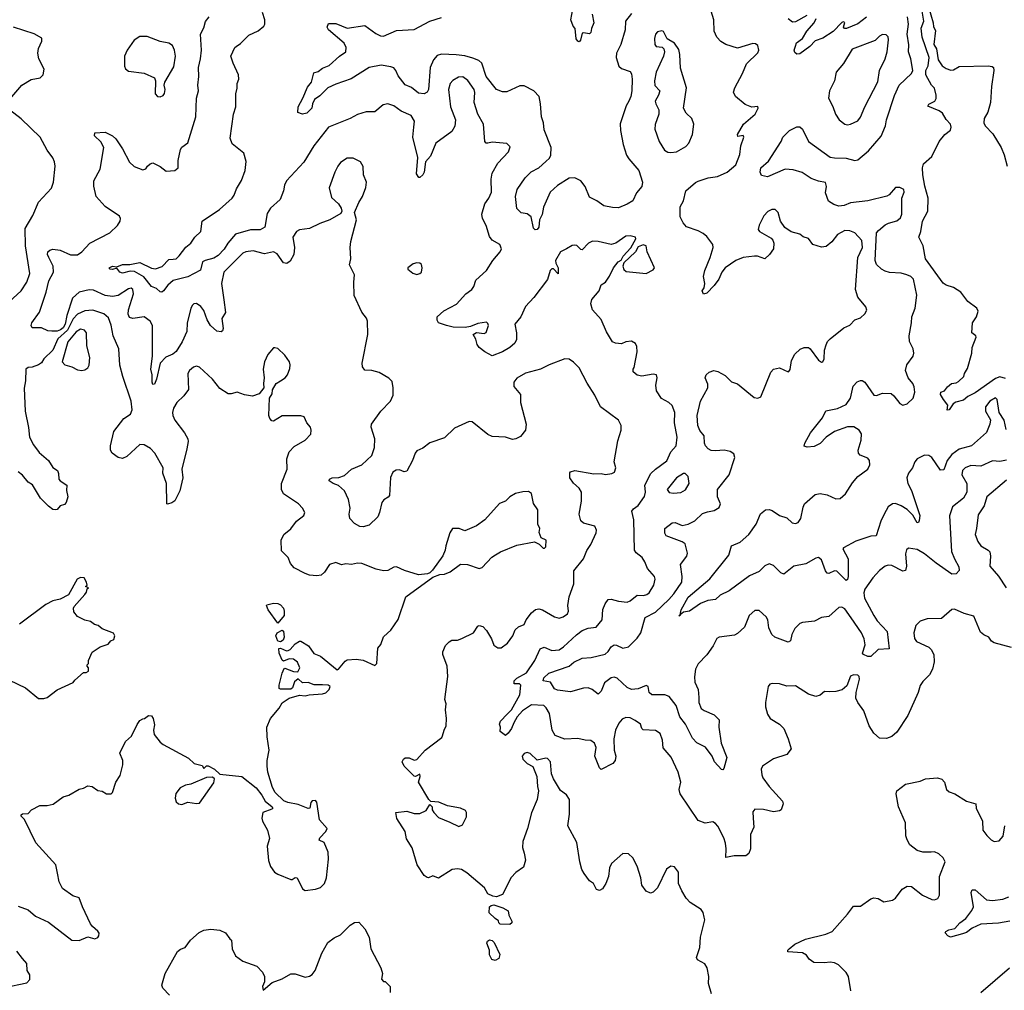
# Model space of a CAD drawing. Extents: x 2133489 to 2292442, y 756223 to 916462.
# Tile 367 of 463: x 2246086 to 2252876, y 840539 to 847236. Entities that reach past the tile are written whole.
import ezdxf

# ---------------------------------------------------------------- set-up
doc = ezdxf.new("R2010")
doc.units = 0

msp = doc.modelspace()

# ---------------------------------------------------------------- linework, layer by layer
at = {"layer": '0CON20XD'}
for points in [[(2250032.5, 847275), (2250045.5, 847215), (2250028.1, 847175), (2250023.3, 847146.7), (2250015, 847137.5), (2249975, 847146.2), (2249965, 847142.5), (2249953.3, 847095), (2249945, 847083.8), (2249935, 847086.7), (2249924.1, 847104.1), (2249916.7, 847175), (2249901.7, 847191.7), (2249886.2, 847235), (2249908.1, 847345)], [(2251672, 842598), (2251635, 842600), (2251605, 842576.2), (2251575, 842566), (2251525, 842582.9), (2251435, 842638.9), (2251375, 842638.6), (2251325, 842653.1), (2251275, 842656), (2251258.8, 842651.2), (2251246.7, 842635), (2251230, 842525), (2251230, 842495), (2251242, 842445), (2251261.2, 842415), (2251325, 842374.3), (2251354.3, 842345), (2251384.4, 842275), (2251405.8, 842205), (2251375, 842167.1), (2251283.1, 842136.9), (2251208, 842085), (2251199.2, 842065), (2251202.9, 842025), (2251210.8, 842005), (2251255, 841946), (2251347.1, 841845), (2251350.8, 841825), (2251335.9, 841784.1), (2251325, 841776.7), (2251285, 841770), (2251215, 841786.5), (2251155, 841789.2), (2251140.6, 841769.4), (2251143.1, 841726.9), (2251149.5, 841665), (2251124.5, 841615), (2251125.7, 841515), (2251115, 841482.5), (2251093.8, 841466.2), (2251013.2, 841466.8), (2250954.3, 841454.3), (2250958.5, 841515), (2250953.8, 841555), (2250941.9, 841591.9), (2250901.4, 841671.4), (2250885, 841690.8), (2250865, 841701.4), (2250813, 841693), (2250765, 841710), (2250640.8, 841895), (2250634.5, 841925), (2250645.5, 841975.5), (2250626.5, 842045), (2250578.1, 842148.1), (2250522.6, 842212.6), (2250519.3, 842265), (2250501.7, 842311.7), (2250471, 842331), (2250385.7, 842335.7), (2250375.8, 842345.8), (2250366.4, 842376.4), (2250331.3, 842401.3), (2250295, 842418.4), (2250265, 842420.7), (2250241.2, 842408.8), (2250216.8, 842383.2), (2250195.3, 842335), (2250182.5, 842275), (2250186.4, 842196.4), (2250196.2, 842155), (2250191.2, 842125), (2250175.7, 842104.3), (2250095, 842063.3), (2250083.8, 842075), (2250053.1, 842155), (2250061.4, 842215), (2250050.8, 842245), (2250025, 842262.5), (2249985, 842264), (2249935, 842275.7), (2249845, 842272.7), (2249777.8, 842297.8), (2249758.2, 842335), (2249738.5, 842448.5), (2249717.1, 842487.1), (2249700, 842505), (2249615, 842508.5), (2249553.1, 842466.9), (2249516.7, 842425), (2249492.5, 842385), (2249477.5, 842345), (2249455, 842313.8), (2249435, 842297.5), (2249400, 842325), (2249402, 842355), (2249394, 842375), (2249400.8, 842395), (2249448.5, 842445), (2249476.2, 842473.8), (2249535, 842577.5), (2249542.5, 842645), (2249533, 842653), (2249495, 842653.3), (2249496.7, 842675), (2249515, 842693.8), (2249580.3, 842729.7), (2249638.1, 842815), (2249675.8, 842895), (2249703.4, 842906.6), (2249755, 842882.7), (2249805, 842888.9), (2249835, 842908), (2249925, 842992.5), (2249965, 843020.8), (2250005, 843037.1), (2250061.9, 843045), (2250102.1, 843095), (2250107.1, 843167.1), (2250122.2, 843205), (2250144, 843235), (2250165, 843238.1), (2250215.8, 843224.2), (2250275, 843217.5), (2250295, 843225.7), (2250345, 843264.5), (2250386.6, 843263.4), (2250410.3, 843269.7), (2250427.5, 843282.5), (2250459.2, 843335), (2250468.6, 843375), (2250464.3, 843394.3), (2250415, 843448.8), (2250397.1, 843495), (2250377.5, 843525), (2250337.3, 843557.3), (2250326, 843575), (2250320, 843785), (2250307.5, 843845), (2250318.3, 843861.7), (2250350, 843885), (2250393.6, 843946.4), (2250402.5, 843975), (2250396.2, 844025), (2250439.2, 844105), (2250470, 844135), (2250548.3, 844191.7), (2250575.6, 844255), (2250613.3, 844296.7), (2250620.4, 844355), (2250601.2, 844455), (2250604.6, 844525), (2250584.6, 844574.6), (2250562, 844595), (2250512.4, 844622.4), (2250478.1, 844675), (2250473.5, 844715), (2250482.5, 844765), (2250476.2, 844785), (2250455, 844790.8), (2250375, 844777.5), (2250345, 844782.5), (2250316.1, 844806.1), (2250316.2, 844825), (2250324.2, 844835.8), (2250343.3, 844945), (2250340.9, 844980.9), (2250331.7, 845001.7), (2250305, 845018), (2250265, 845014), (2250235, 845000), (2250195, 845004.2), (2250175, 845013.8), (2250133.2, 845083.2), (2250096.6, 845166.6), (2250035.7, 845235), (2250023.5, 845275), (2250032.2, 845305), (2250081.9, 845365), (2250095, 845406.2), (2250126, 845425), (2250154, 845466), (2250181.4, 845525), (2250213.1, 845565), (2250232.8, 845577.2), (2250248.5, 845605), (2250299.2, 845660.8), (2250333.8, 845725), (2250332.5, 845735), (2250295, 845744.2), (2250265, 845742), (2250196.2, 845695), (2250165, 845684.5), (2250075, 845706.7), (2250035, 845706.9), (2250008, 845695), (2249965, 845648.8), (2249955, 845650), (2249927.5, 845677.5), (2249915, 845681.2), (2249895, 845677.5), (2249855.5, 845654.5), (2249815, 845634), (2249780, 845575), (2249782.5, 845555), (2249800, 845525), (2249798.3, 845481.7), (2249765.9, 845515.9), (2249755, 845516), (2249745, 845506.2), (2249726.7, 845443.3), (2249631.3, 845318.7), (2249575, 845256.2), (2249541.9, 845185), (2249500.5, 845135), (2249512.5, 845075), (2249511.4, 845028.6), (2249501.1, 845005), (2249466, 844974), (2249415, 844944.6), (2249345, 844915.6), (2249293.2, 844943.2), (2249255, 844975.3), (2249241.2, 844995), (2249231.2, 845031.2), (2249213.3, 845065), (2249235, 845076.7), (2249289.2, 845070.8), (2249302.9, 845077.1), (2249318.6, 845125), (2249315, 845140), (2249305, 845148.1), (2249245, 845140.6), (2249195, 845118.8), (2249158.8, 845111.2), (2249075, 845113.5), (2249028.8, 845125), (2248973.3, 845145), (2248963.9, 845163.9), (2248963.8, 845186.2), (2249011.7, 845228.3), (2249097.6, 845272.4), (2249163.3, 845345), (2249203.1, 845375), (2249216.9, 845395), (2249230.9, 845439.1), (2249304.4, 845505), (2249348.1, 845575), (2249400, 845635), (2249407.5, 845655), (2249397.5, 845685), (2249345, 845714), (2249325, 845740), (2249302.1, 845815), (2249277.9, 845865), (2249272.7, 845895), (2249293.5, 845965), (2249321.9, 846005), (2249340, 846045), (2249336.5, 846135), (2249343.5, 846176.5), (2249383.9, 846246.1), (2249455.8, 846325), (2249468.3, 846358.3), (2249445, 846381.2), (2249345, 846390), (2249314.1, 846384.1), (2249302.5, 846385), (2249294, 846395), (2249284.3, 846515), (2249244.4, 846585), (2249219.5, 846665), (2249225.4, 846734.6), (2249218.9, 846755), (2249177.2, 846817.2), (2249140.9, 846840.9), (2249110.9, 846839.1), (2249072.6, 846817.4), (2249054.7, 846795.3), (2249042, 846755), (2249055.9, 846635), (2249092.1, 846545), (2249087.6, 846502.4), (2249065, 846464.4), (2248954.5, 846385), (2248918.7, 846295), (2248883.5, 846255), (2248875.7, 846185), (2248865, 846166.7), (2248845, 846147.5), (2248838.3, 846148.3), (2248822.9, 846172.9), (2248830.4, 846285), (2248797.5, 846425), (2248804.5, 846494.5), (2248808.8, 846535), (2248785.3, 846575.3), (2248715.8, 846605.8), (2248665, 846642.2), (2248625, 846654.4), (2248592.2, 846647.8), (2248535, 846601.4), (2248475, 846600), (2248415, 846581.5), (2248365, 846554.5), (2248215, 846495.4), (2248113.9, 846366.1), (2248045, 846252.5), (2247926, 846124), (2247911.5, 846095), (2247904.4, 846055), (2247882.9, 845995), (2247815, 845935.7), (2247791.3, 845898.7), (2247775.4, 845804.6), (2247743.5, 845786.5), (2247676.4, 845786.4), (2247573.1, 845756.9), (2247520, 845695), (2247496.7, 845653.3), (2247455, 845608.5), (2247425, 845589.8), (2247364.5, 845575.5), (2247345.5, 845565), (2247332.6, 845507.4), (2247245, 845461.3), (2247145, 845435.4), (2247106.2, 845405), (2247077.3, 845365), (2247065, 845356.9), (2247055, 845358.6), (2247030.3, 845380.3), (2246995, 845394.2), (2246941.7, 845461.7), (2246878.4, 845498.4), (2246848, 845502), (2246795, 845487.1), (2246776.7, 845495), (2246755, 845522.5), (2246725, 845512), (2246710, 845515), (2246703.3, 845525), (2246725, 845535.8), (2246755, 845530), (2246795, 845546), (2246845, 845547.1), (2246915, 845561.2), (2246995, 845520.8), (2247022.2, 845517.8), (2247067.8, 845532.2), (2247115, 845581.8), (2247145, 845583.5), (2247165, 845587.1), (2247185, 845607.1), (2247232.6, 845667.4), (2247266.7, 845695), (2247293.3, 845735), (2247333.8, 845775), (2247344.5, 845845.5), (2247462.9, 845927.1), (2247552, 846005), (2247565.7, 846025), (2247580.7, 846069.3), (2247615, 846126.2), (2247640, 846195), (2247647, 846257), (2247632, 846315), (2247550.5, 846380.5), (2247537.7, 846417.7), (2247559.2, 846585), (2247575.7, 846634.3), (2247575.9, 846724.1), (2247586.1, 846763.9), (2247586, 846795), (2247597.1, 846825), (2247594.3, 846855), (2247556.9, 846935), (2247542.5, 846985), (2247570, 847045), (2247578.8, 847051.2), (2247608.7, 847071.3), (2247665, 847128.8), (2247731.2, 847158.8), (2247768.8, 847191.2), (2247776, 847205), (2247776.1, 847233.9), (2247760, 847285)], [(2250305, 847279.2), (2250264.3, 847225), (2250261.4, 847165), (2250231.4, 847065), (2250201.4, 847005), (2250198.6, 846975), (2250218, 846915), (2250235, 846900), (2250295, 846877.5), (2250305, 846862.5), (2250310.5, 846825), (2250307.7, 846745), (2250299.5, 846705), (2250285.6, 846675), (2250267.2, 846642.8), (2250227.3, 846517.3), (2250228.3, 846471.7), (2250246.4, 846375), (2250270.8, 846300.8), (2250285.6, 846275), (2250355.7, 846195), (2250380, 846115), (2250375.6, 846084.4), (2250339.5, 846040.5), (2250315, 845986.7), (2250275, 845962.5), (2250215, 845938.9), (2250175, 845939.4), (2250115, 845950.6), (2250065, 845985.7), (2250015, 846010.8), (2249985.3, 846085.2), (2249955, 846124.5), (2249915, 846145.4), (2249875, 846142.7), (2249795, 846092.8), (2249742.9, 846045), (2249698.3, 845941.7), (2249688.5, 845891.5), (2249670.6, 845855), (2249665.5, 845805), (2249655, 845788.8), (2249640, 845785), (2249628.3, 845798.3), (2249613.3, 845875), (2249585.8, 845895.8), (2249544.3, 845904.3), (2249513.4, 845933.4), (2249504.3, 846015), (2249517.5, 846065), (2249572.5, 846145), (2249613.9, 846186.1), (2249665, 846214.4), (2249715, 846256.9), (2249739.2, 846280.8), (2249748.3, 846301.7), (2249751.1, 846355), (2249703.6, 846475), (2249697.5, 846525), (2249684.5, 846565), (2249678.1, 846655), (2249668, 846705), (2249632, 846745), (2249565, 846779.5), (2249535, 846778.9), (2249445, 846739.4), (2249415, 846738), (2249375, 846754.3), (2249302, 846845), (2249272.5, 846935), (2249251.2, 846955), (2249211.1, 846971.1), (2249155, 846987.5), (2249096.2, 846993.8), (2248995, 846998.8), (2248965, 846990), (2248940.2, 846959.8), (2248915.7, 846905), (2248905.7, 846755), (2248895, 846736.2), (2248875, 846724), (2248835, 846729.2), (2248787.6, 846767.6), (2248745, 846786.9), (2248695, 846849.4), (2248680.6, 846885), (2248665, 846902.8), (2248645, 846911.7), (2248578.3, 846921.7), (2248495, 846906.5), (2248371.3, 846828.7), (2248265, 846791.8), (2248210.8, 846765), (2248155, 846710), (2248118, 846685), (2248104, 846655), (2248101.2, 846625), (2248065, 846591.2), (2248035, 846583.8), (2248003.3, 846595), (2248006.2, 846635), (2248037.5, 846695), (2248070.2, 846769.8), (2248097.1, 846805), (2248115, 846868.8), (2248145, 846878.6), (2248175, 846900.4), (2248220.3, 846919.7), (2248290.8, 846985), (2248334.2, 847015), (2248337.5, 847045), (2248322.9, 847075), (2248215, 847166.2), (2248207.1, 847185), (2248215, 847210), (2248265, 847209.1), (2248345, 847178.1), (2248465, 847195.7), (2248540.8, 847140.8), (2248575, 847124.5), (2248595, 847122.7), (2248685, 847161.8), (2248805, 847167.8), (2248915, 847226.7), (2248995, 847251.8)], [(2250165, 842694.7), (2250119.8, 842660.2), (2250095, 842604.2), (2250075, 842581.9), (2250034.6, 842614.6), (2250005, 842625.5), (2249975, 842623.1), (2249885, 842598.1), (2249795, 842608.9), (2249775, 842619.4), (2249745.6, 842665.6), (2249695, 842674.4), (2249700.9, 842695), (2249735, 842726.4), (2249875, 842774.6), (2249906.4, 842803.6), (2249965, 842830.6), (2250025.7, 842835.7), (2250122.2, 842857.8), (2250143.9, 842876.1), (2250165, 842908.6), (2250185, 842922.9), (2250200.9, 842920.9), (2250245, 842898.6), (2250285, 842908.1), (2250345, 842969.4), (2250370.4, 843005), (2250399.5, 843110.5), (2250470.9, 843149.1), (2250561.7, 843235), (2250596.5, 843273.5), (2250652, 843355), (2250655.3, 843395), (2250643.7, 843476.3), (2250685.4, 843534.6), (2250691.9, 843555), (2250675, 843618.6), (2250655, 843633.5), (2250543.3, 843675), (2250533.9, 843693.9), (2250534.1, 843725.9), (2250585, 843764.2), (2250605, 843765.7), (2250655, 843746.7), (2250695, 843754.6), (2250742, 843778), (2250795, 843828.5), (2250828.5, 843841.5), (2250875, 843848.8), (2250910.6, 843869.4), (2250919.4, 843895), (2250899.1, 843945), (2250898.1, 843995), (2250979.5, 844095), (2251017.1, 844215), (2251011.7, 844241.7), (2250985, 844257.1), (2250945, 844266.9), (2250885, 844260.5), (2250854.5, 844264.5), (2250833.8, 844275), (2250816, 844295), (2250808, 844315), (2250806, 844365), (2250775, 844402), (2250761.2, 844435), (2250757.9, 844505), (2250780.5, 844605), (2250831.1, 844695), (2250831.1, 844721.1), (2250814, 844766), (2250820, 844785), (2250841.2, 844805), (2250873.4, 844816.6), (2250899.3, 844809.3), (2250950.3, 844780.3), (2250995, 844738), (2251035, 844724.2), (2251150.3, 844630.3), (2251175, 844624.2), (2251195.8, 844635), (2251266.6, 844803.4), (2251285, 844824), (2251325, 844834), (2251385, 844806.7), (2251390.7, 844809.3), (2251398.6, 844821.4), (2251409.2, 844885), (2251431.2, 844928.8), (2251467.7, 844962.3), (2251495, 844973.8), (2251525, 844973.3), (2251537.5, 844965), (2251595, 844886.2), (2251615, 844874), (2251625, 844876.2), (2251632.9, 844895), (2251636.7, 844955), (2251648.5, 844991.5), (2251657.1, 845015), (2251674, 845035), (2251769.8, 845110.2), (2251811.4, 845128.6), (2251845.6, 845164.4), (2251885, 845178.8), (2251913, 845207), (2251927.3, 845232.7), (2251922, 845255), (2251865, 845322.5), (2251848.9, 845375), (2251865.8, 845594.2), (2251898.4, 845665), (2251893.5, 845713.5), (2251845, 845765.5), (2251810.1, 845780.1), (2251775, 845781.8), (2251725.5, 845755), (2251686.1, 845703.9), (2251648, 845672), (2251615, 845667.1), (2251555, 845683.8), (2251525, 845725.6), (2251488.8, 845738.8), (2251465, 845756.2), (2251405, 845773.3), (2251361.2, 845801.2), (2251333.3, 845845), (2251316, 845905), (2251295, 845927.5), (2251273, 845927), (2251245, 845912.5), (2251217.1, 845882.9), (2251185, 845817.5), (2251179.3, 845789.3), (2251187.5, 845775), (2251268.3, 845728.3), (2251280, 845715), (2251286.7, 845695), (2251283.3, 845655), (2251257.5, 845615), (2251225, 845586.7), (2251174, 845604), (2251154.2, 845604.2), (2251075.4, 845594.6), (2251024, 845575), (2250951.1, 845525), (2250928.9, 845495), (2250906.9, 845445), (2250875, 845401.2), (2250825, 845350), (2250801.7, 845341.7), (2250793.3, 845365), (2250806.7, 845385), (2250811.2, 845415), (2250801.2, 845465), (2250810.8, 845505), (2250848.5, 845595), (2250867.5, 845665), (2250865.6, 845685), (2250825, 845740), (2250799.7, 845759.7), (2250765, 845780), (2250685, 845806.7), (2250661.2, 845835), (2250640, 845875), (2250641.2, 845945), (2250663.8, 845986.2), (2250680, 846055), (2250746.6, 846113.4), (2250765, 846122.9), (2250832.5, 846145), (2250897.5, 846155), (2250965, 846182.9), (2251025, 846235.7), (2251052.1, 846305), (2251059.5, 846365), (2251080, 846425), (2251075, 846436.7), (2251039.3, 846429.3), (2251035.8, 846445), (2251077.8, 846515), (2251158.2, 846585), (2251178.1, 846625), (2251175, 846636.7), (2251135, 846633.3), (2251089.8, 846649.8), (2251022.9, 846705), (2251008.9, 846735), (2251016.4, 846765), (2251071.1, 846865), (2251097.8, 846932.2), (2251175, 847006.7), (2251182, 847025), (2251175, 847057.5), (2251159.5, 847069.5), (2251141.7, 847071.7), (2251035, 847040.6), (2250955, 847065.6), (2250922, 847085), (2250894.2, 847115), (2250875, 847156.7), (2250872.2, 847235), (2250854.6, 847294.6)], [(2252885, 844760.6), (2252845, 844771.2), (2252815, 844761.2), (2252675, 844661.1), (2252623.9, 844636.1), (2252595, 844610.8), (2252542.7, 844597.3), (2252523.8, 844586.2), (2252495, 844543.3), (2252482.5, 844542.5), (2252487, 844577), (2252457.5, 844615), (2252435, 844650), (2252437.5, 844665), (2252464.1, 844675.9), (2252485, 844703.3), (2252512.5, 844725), (2252545, 844731.2), (2252559.7, 844740.3), (2252595.8, 844774.2), (2252601.2, 844795), (2252621.7, 844828.3), (2252651.2, 844935), (2252653.8, 844975), (2252682.5, 845045), (2252680, 845055), (2252652.5, 845075), (2252656.7, 845145), (2252684.3, 845185.7), (2252696, 845225), (2252687.1, 845245), (2252625, 845292.7), (2252575.8, 845355.8), (2252525, 845387.7), (2252475, 845405.2), (2252455, 845418.8), (2252332.7, 845585), (2252316.2, 845675), (2252286.9, 845735), (2252300, 845775), (2252310.6, 845845), (2252348.5, 845915), (2252350.3, 846005), (2252328.5, 846088.5), (2252313.7, 846166.4), (2252311.7, 846215), (2252318.6, 846241.4), (2252376.9, 846293.1), (2252427.4, 846395), (2252465, 846442.9), (2252505, 846473.5), (2252509.6, 846495), (2252504.6, 846514.6), (2252475, 846547.5), (2252450, 846590), (2252426.3, 846606.3), (2252348.3, 846638.3), (2252355, 846652.5), (2252396.5, 846673.5), (2252405, 846692.5), (2252405.5, 846715), (2252393.7, 846763.7), (2252374.7, 846785), (2252334.6, 846855.4), (2252334.5, 846884.5), (2252351.7, 846918.3), (2252356.7, 846975), (2252310, 847115), (2252302, 847178), (2252320, 847225), (2252309.2, 847295)], [(2252354.2, 847325.8), (2252385.8, 847215), (2252386.7, 847186.7), (2252401.7, 847161.7), (2252390.6, 847065), (2252408.9, 847035), (2252419.7, 846959.7), (2252448.2, 846918.2), (2252475, 846898.6), (2252507.7, 846887.7), (2252525, 846889.2), (2252565, 846913.8), (2252765, 846917.9), (2252793.1, 846913.1), (2252800.8, 846905), (2252804.3, 846885), (2252786.7, 846775), (2252780.4, 846665), (2252761.5, 846598.5), (2252737.3, 846555), (2252734.7, 846525), (2252745, 846502.7), (2252797.4, 846447.4), (2252854.3, 846355), (2252875, 846303.3), (2252895.6, 846225)], [(2250855.6, 840515), (2250835.7, 840585), (2250838.6, 840635), (2250825.8, 840695), (2250810.9, 840720.9), (2250759.5, 840749.5), (2250753.3, 840765), (2250776, 840835), (2250781.2, 840905), (2250810, 841025), (2250806.1, 841043.9), (2250798.1, 841075), (2250785, 841096), (2250709.2, 841145), (2250682.5, 841175), (2250651.2, 841225), (2250630, 841275), (2250628, 841355), (2250600.3, 841390.3), (2250575, 841396.2), (2250545.8, 841374.2), (2250484, 841245), (2250455, 841216.2), (2250435, 841210), (2250405, 841223.3), (2250375, 841263.8), (2250370.4, 841315), (2250344.4, 841395), (2250313, 841453), (2250285, 841480), (2250245, 841482.5), (2250166.7, 841415), (2250154, 841385), (2250145.7, 841325), (2250128.6, 841275), (2250105, 841238.8), (2250085, 841226.7), (2250064.3, 841234.3), (2250043.8, 841275), (2250014.2, 841295), (2249978.1, 841345), (2249963.1, 841373.1), (2249949.5, 841425), (2249928.3, 841558.3), (2249866.9, 841675), (2249878.2, 841755), (2249877.5, 841855), (2249857.6, 841887.6), (2249815, 841918), (2249767.8, 841997.8), (2249753.4, 842033.4), (2249745.5, 842115), (2249725, 842137.8), (2249715, 842140.6), (2249655, 842126), (2249605, 842172), (2249585, 842180), (2249565, 842173.3), (2249551.2, 842155), (2249556.2, 842135), (2249585, 842103.8), (2249623.6, 842083.6), (2249652.5, 842015), (2249656, 841945), (2249664, 841915), (2249654.1, 841855.9), (2249615, 841762.5), (2249587.5, 841655), (2249554.4, 841565.6), (2249552.9, 841525), (2249564.2, 841485), (2249573.9, 841436.1), (2249560.5, 841389.5), (2249508.3, 841351.7), (2249475, 841318), (2249415, 841201.2), (2249375, 841183.1), (2249347.6, 841187.6), (2249314.3, 841204.3), (2249290, 841245), (2249170.2, 841350.2), (2249131.7, 841371.7), (2249105, 841378.1), (2249067.9, 841372.1), (2248975, 841313.3), (2248935, 841328.8), (2248905, 841316.2), (2248895, 841318), (2248875, 841332), (2248826.9, 841405), (2248791.7, 841521.7), (2248754, 841585), (2248743.3, 841635), (2248687.5, 841725), (2248680, 841765), (2248755, 841774), (2248805, 841760), (2248845, 841760), (2248889.3, 841780.7), (2248915, 841820), (2248930, 841805), (2248930, 841785), (2248942.5, 841765), (2248975, 841732.5), (2249051.7, 841698.3), (2249115, 841670), (2249139.3, 841680.7), (2249166.7, 841735), (2249167.5, 841765), (2249159.3, 841779.3), (2249126.4, 841796.4), (2249035, 841811.2), (2248976.4, 841836.4), (2248921.7, 841841.7), (2248906.4, 841856.4), (2248836.2, 841975), (2248848, 842015), (2248845, 842030), (2248816.4, 842013.6), (2248805, 842016.7), (2248736, 842085), (2248723.1, 842115), (2248732, 842135), (2248745, 842142.5), (2248772.3, 842142.3), (2248805, 842126.7), (2248825, 842132.5), (2248882.5, 842195), (2248996.4, 842283.6), (2249002.5, 842295), (2249012.5, 842335), (2249027.5, 842365), (2249030, 842415), (2249022, 842475), (2249027.5, 842515), (2249018, 842545), (2249039.4, 842705), (2249033.3, 842775), (2249004.2, 842855), (2249004, 842875), (2249022.7, 842917.3), (2249047.7, 842942.3), (2249066.2, 842953.8), (2249105, 842954), (2249135, 842966), (2249215, 843006.2), (2249245, 843052.5), (2249255, 843056.7), (2249278.8, 843048.8), (2249305, 843021.2), (2249338.8, 842965), (2249355, 842921.2), (2249382.7, 842902.7), (2249405, 842901.2), (2249450, 842935), (2249485.5, 842984.5), (2249503.2, 843026.8), (2249525, 843046), (2249565, 843064), (2249578, 843095), (2249615.5, 843144.5), (2249643.2, 843166.8), (2249665, 843170), (2249690, 843165), (2249775, 843115.7), (2249805, 843107.1), (2249833.3, 843115), (2249862.7, 843137.3), (2249871.2, 843155), (2249865.7, 843195), (2249874.3, 843255), (2249907.5, 843342.5), (2249907.6, 843432.4), (2249972.9, 843515), (2249995.8, 843574.2), (2250024.4, 843615.6), (2250061.9, 843695), (2250062.9, 843715), (2250051.4, 843741.4), (2249975, 843763.1), (2249955, 843778.8), (2249944.6, 843825), (2249960, 843915), (2249960.8, 843975), (2249945, 844003.8), (2249905, 844038.8), (2249878.8, 844075), (2249880.5, 844109.5), (2249885, 844116.2), (2249915, 844126.2), (2250045, 844102.9), (2250095, 844106), (2250125, 844098), (2250170, 844105), (2250187.5, 844115), (2250195.9, 844144.1), (2250185.8, 844185), (2250210.3, 844329.7), (2250234, 844405), (2250232.5, 844435), (2250215, 844472), (2250091.2, 844565), (2250052.9, 844645), (2249998.9, 844728.9), (2249944, 844835), (2249903.9, 844873.9), (2249875, 844893.3), (2249845, 844896.7), (2249737.5, 844855), (2249677.5, 844825), (2249575, 844797.5), (2249515, 844761.8), (2249493.9, 844735), (2249494.4, 844705), (2249538.9, 844648.9), (2249540.4, 844595), (2249579.1, 844445), (2249574.4, 844405), (2249539.1, 844360.9), (2249507, 844343), (2249485, 844338.6), (2249435, 844355.6), (2249345, 844359.5), (2249315, 844374.4), (2249205, 844461.2), (2249185, 844464.2), (2249085, 844418), (2249015, 844352), (2248915, 844317.1), (2248865, 844280.8), (2248825, 844262), (2248812, 844245), (2248794.3, 844195.7), (2248755, 844120), (2248736.4, 844116.4), (2248705, 844130), (2248683, 844127), (2248660, 844115), (2248643.2, 844076.8), (2248635.9, 843954.1), (2248627.5, 843942.5), (2248596.1, 843923.9), (2248583.3, 843905), (2248567.5, 843835), (2248555, 843806.7), (2248495, 843748.8), (2248455, 843737.1), (2248430.3, 843740.3), (2248395, 843760.8), (2248362.5, 843795), (2248357.1, 843825), (2248364.4, 843865), (2248353.3, 843925), (2248326.7, 843985), (2248285, 844021.2), (2248246.4, 844036.4), (2248220, 844055), (2248222.5, 844065), (2248240, 844075), (2248287, 844077), (2248325, 844092), (2248375, 844134.6), (2248446.2, 844163.8), (2248515, 844229.2), (2248533.1, 844285), (2248534.2, 844344.2), (2248510, 844425), (2248511.2, 844445), (2248575.7, 844534.3), (2248643.3, 844605), (2248661.2, 844645), (2248662, 844695), (2248655, 844740), (2248631.7, 844761.7), (2248565, 844801.2), (2248515, 844815.8), (2248465, 844818.8), (2248450, 844840), (2248447.5, 844865), (2248486.6, 845063.4), (2248484.4, 845155), (2248477.1, 845177.1), (2248445, 845218.8), (2248392.8, 845332.8), (2248389.5, 845425), (2248395.4, 845475.4), (2248360.9, 845545), (2248368.2, 845585), (2248364.5, 845664.5), (2248369.1, 845705), (2248408.6, 845855), (2248393.8, 845905), (2248423.8, 845975), (2248449.2, 846015), (2248472, 846078), (2248476.7, 846115), (2248456.9, 846165), (2248453.6, 846223.6), (2248435.8, 846255), (2248385, 846280), (2248345, 846280), (2248299.1, 846250.9), (2248279.4, 846225), (2248258.6, 846185), (2248220.8, 846075), (2248235, 846010), (2248283.8, 845965), (2248302, 845935), (2248308, 845915), (2248301.2, 845898.8), (2248225, 845854.4), (2248155, 845830.8), (2248085, 845794.4), (2248015, 845785.6), (2247995, 845774.3), (2247970, 845735), (2247981.9, 845665), (2247976, 845615), (2247950.3, 845569.7), (2247927.3, 845552.7), (2247905, 845558.8), (2247861.4, 845621.4), (2247835, 845634.4), (2247775, 845621.1), (2247695, 845641.8), (2247645, 845635.4), (2247625, 845625.5), (2247494.6, 845495), (2247477.9, 845415), (2247493.8, 845303.8), (2247504.2, 845215.8), (2247480, 845175), (2247490, 845105), (2247485, 845088.8), (2247475, 845081.4), (2247445, 845087.3), (2247402.7, 845125), (2247378.5, 845165), (2247355, 845228.8), (2247335, 845257.5), (2247305, 845277.5), (2247287.5, 845275), (2247276.2, 845265), (2247265, 845242.5), (2247241.8, 845145), (2247237.8, 845085), (2247207.2, 845012.8), (2247163.8, 844946.2), (2247141.1, 844928.9), (2247092.8, 844907.2), (2247053.4, 844866.6), (2247029.1, 844755), (2247015, 844720.8), (2247005, 844720), (2246998.9, 844735), (2246998.9, 844785), (2246990.8, 844825), (2247000.6, 844915), (2247002.2, 845125), (2246984.5, 845155), (2246945, 845186.2), (2246865.5, 845174.5), (2246842.3, 845182.3), (2246832.7, 845205), (2246836.2, 845235), (2246870.8, 845345), (2246865.5, 845375), (2246855, 845384.2), (2246835, 845378.9), (2246765, 845332.8), (2246725, 845326.2), (2246675, 845332.7), (2246595, 845370), (2246565, 845372.9), (2246495, 845355.4), (2246450.3, 845315), (2246411.7, 845195), (2246398.8, 845135), (2246385, 845110.6), (2246366.7, 845095), (2246345, 845087.2), (2246306.3, 845086.3), (2246280.1, 845090.1), (2246235, 845109.1), (2246170.7, 845110.7), (2246164.3, 845125), (2246169.4, 845145), (2246223.1, 845216.9), (2246269.2, 845355), (2246286.2, 845433.8), (2246319.6, 845495), (2246317.7, 845535), (2246285.6, 845595), (2246277.5, 845615), (2246278.8, 845635), (2246293.2, 845646.8), (2246315, 845652.5), (2246365, 845645.5), (2246435, 845614.6), (2246485, 845614.7), (2246513.5, 845635), (2246569.2, 845695), (2246706.7, 845765), (2246761.2, 845815), (2246779.2, 845845), (2246782, 845865), (2246775, 845880), (2246675, 845946.2), (2246613.3, 846015), (2246596.4, 846086.4), (2246596.4, 846123.6), (2246641.2, 846205), (2246665.8, 846355), (2246645, 846393.3), (2246601.2, 846435), (2246603.3, 846455), (2246675, 846460.8), (2246726.7, 846435), (2246748.8, 846415), (2246795.8, 846345.8), (2246842.7, 846252.7), (2246874.2, 846224.2), (2246935, 846200), (2246955, 846207.5), (2246967.5, 846225), (2246985, 846242.5), (2247005, 846247.5), (2247053.6, 846223.6), (2247095, 846190), (2247155, 846196.2), (2247177.5, 846215), (2247177.5, 846265), (2247195, 846340), (2247203.9, 846356.1), (2247245, 846386.2), (2247299.6, 846565), (2247304.6, 846695), (2247317.8, 846745), (2247314.4, 846785), (2247322.2, 846845), (2247318.5, 846905), (2247333.6, 846965), (2247339.5, 847025), (2247332.2, 847135), (2247355, 847180), (2247366.4, 847223.6), (2247393.3, 847255)], [(2252203.9, 845476.1), (2252165, 845487.1), (2252085, 845492.7), (2252055, 845500.6), (2252028.8, 845515), (2251995, 845546), (2251984.5, 845574.5), (2251995.3, 845765), (2252007.8, 845782.2), (2252055, 845821.1), (2252077, 845833), (2252135, 845848.9), (2252160.2, 845869.8), (2252168.5, 845895), (2252168.6, 846005), (2252186, 846045), (2252183.3, 846065), (2252155, 846077.5), (2252125, 846078.8), (2252081.7, 846028.3), (2252065, 846018.8), (2251935, 845986), (2251815, 845973.1), (2251772.5, 845955), (2251735, 845950), (2251700.5, 845960.5), (2251663.9, 845983.9), (2251642.3, 846042.3), (2251650, 846085), (2251643, 846113), (2251595, 846121.9), (2251545, 846139.6), (2251482.7, 846182.7), (2251420.4, 846200.4), (2251365.4, 846204.6), (2251241.7, 846151.7), (2251201.7, 846161.7), (2251191.2, 846185), (2251197.5, 846215), (2251249.1, 846260.9), (2251336.2, 846395), (2251348.8, 846425), (2251395, 846471.2), (2251445, 846497.5), (2251465, 846496.7), (2251485, 846480), (2251524.7, 846394.7), (2251675, 846288.5), (2251705, 846282.1), (2251785, 846280), (2251845, 846265.6), (2251865, 846269.4), (2251938.5, 846331.5), (2252027.6, 846432.4), (2252057.2, 846502.8), (2252063.1, 846545), (2252117.6, 846712.4), (2252150, 846785), (2252236, 846865), (2252244.1, 846885.9), (2252231.2, 846965), (2252214, 847015), (2252218.1, 847061.9), (2252206.9, 847135), (2252214.2, 847205), (2252209.1, 847255)], [(2251515, 847265.4), (2251435, 847220.8), (2251415, 847218.6), (2251385, 847241.4)], [(2251925, 847253.6), (2251865, 847206.7), (2251786.7, 847175), (2251774.5, 847174.5), (2251766, 847185), (2251775, 847217.5), (2251765, 847222), (2251755, 847216.9), (2251695.3, 847154.7), (2251625, 847108.5), (2251570.5, 847089.5), (2251535, 847050.5), (2251465, 847000), (2251445, 846998), (2251430.3, 847010.3), (2251426.2, 847025), (2251435.8, 847054.2), (2251443.8, 847076.2), (2251485, 847106), (2251513.9, 847156.1), (2251564.4, 847215), (2251578.1, 847245)], [(2245990, 846655), (2246100, 846785), (2246165, 846822.9), (2246225.9, 846834.1), (2246246.7, 846855), (2246253.8, 846895), (2246217.5, 846965), (2246210, 847005), (2246215, 847036.7), (2246237.3, 847087.3), (2246237.8, 847107.8), (2246185, 847137.3), (2246042.5, 847185)], [(2250575, 846319.2), (2250615, 846323.3), (2250678.8, 846361.2), (2250699.2, 846385), (2250725.7, 846445), (2250734.2, 846515), (2250721.2, 846555), (2250680.9, 846590.9), (2250664, 846625), (2250684, 846765), (2250642.5, 846902.5), (2250638.1, 846995), (2250630.3, 847030.3), (2250601.2, 847075), (2250551.2, 847105), (2250526.7, 847155), (2250515, 847160), (2250485, 847151.2), (2250470.8, 847135), (2250463, 847107), (2250466, 847065), (2250475, 847050), (2250516.1, 847046.1), (2250527.5, 847035), (2250533.3, 847015), (2250525.8, 846985), (2250474.6, 846875), (2250463.9, 846815), (2250465, 846781.2), (2250500, 846745), (2250492, 846715), (2250468.8, 846675), (2250472, 846655), (2250492.5, 846615), (2250494.4, 846585), (2250467.6, 846512.4), (2250465, 846480), (2250495.7, 846395), (2250532.5, 846335), (2250555, 846322), (2250575, 846319.2)], [(2247055, 846703.3), (2247075, 846713.3), (2247085, 846727.5), (2247088, 846755), (2247081.2, 846785), (2247086, 846805), (2247148.3, 846911.7), (2247160.4, 846985), (2247153.6, 847025), (2247138.4, 847058.4), (2247115, 847073.3), (2247054.1, 847085.9), (2246965, 847120.6), (2246915, 847120), (2246874.6, 847095.4), (2246826, 847025), (2246808.8, 846985), (2246808.8, 846915), (2246816.4, 846896.4), (2246835, 846880), (2246943.9, 846866.1), (2247015, 846836), (2247022, 846815), (2247020, 846725), (2247035, 846706.7), (2247055, 846703.3)], [(2251795, 846510), (2251815, 846514.2), (2251865, 846539.2), (2251885, 846564), (2251913.3, 846635), (2252003.6, 846806.4), (2252014.7, 846885), (2252054, 846965), (2252067.1, 847015), (2252077, 847097), (2252075, 847116.7), (2252062.1, 847132.1), (2252035, 847132.9), (2252015, 847122.5), (2251985, 847093.5), (2251827.7, 847032.3), (2251767.2, 846932.8), (2251716.9, 846875), (2251705.7, 846815), (2251669.4, 846745), (2251662.7, 846695), (2251694, 846636), (2251711.4, 846585), (2251737.1, 846545), (2251775, 846515.8), (2251795, 846510)], [(2245985, 845263.2), (2246095.3, 845364.7), (2246135.3, 845425), (2246154.7, 845485), (2246125.3, 845675), (2246123.6, 845795), (2246175.8, 845885), (2246215, 845978), (2246305.3, 846074.7), (2246317.9, 846115), (2246329.4, 846225), (2246326.7, 846255), (2246315, 846284), (2246276, 846335), (2246226.2, 846426.2), (2246095, 846551.1), (2246015, 846614)], [(2250405, 845483.8), (2250455, 845510), (2250463.3, 845525), (2250413.3, 845633.3), (2250405.5, 845675.5), (2250385, 845682.9), (2250351, 845669), (2250331.5, 845635), (2250251.1, 845558.9), (2250245.8, 845535), (2250251.4, 845511.4), (2250268.8, 845498.8), (2250405, 845483.8)], [(2248825, 845478), (2248845, 845483.8), (2248856, 845495), (2248862, 845525), (2248857.5, 845547.5), (2248845.9, 845555.9), (2248825, 845558), (2248799.5, 845550.5), (2248762.5, 845525), (2248762.5, 845515), (2248797.3, 845487.3), (2248825, 845478)], [(2252889.5, 844409.5), (2252875, 844472.5), (2252840, 844525), (2252825.8, 844615), (2252815, 844627.5), (2252775.8, 844605), (2252745.8, 844565), (2252746.2, 844535), (2252780, 844475), (2252776.2, 844445), (2252752.3, 844387.7), (2252650, 844295), (2252565, 844272.5), (2252513.6, 844235), (2252481.5, 844195), (2252459.1, 844130.9), (2252435, 844128), (2252375.3, 844215.3), (2252355, 844229.4), (2252325, 844231.1), (2252274.6, 844205.4), (2252258.1, 844185), (2252242.5, 844145), (2252215, 844108), (2252204.4, 844075), (2252211.5, 844035), (2252236.8, 843986.8), (2252293.5, 843815), (2252289.7, 843780.3), (2252285, 843767.5), (2252275, 843763.8), (2252245, 843816.9), (2252206.2, 843856.2), (2252165, 843882.5), (2252125, 843897.3), (2252104, 843896), (2252075.6, 843875), (2252046.9, 843825), (2252023.8, 843776.2), (2251991.2, 843675), (2251955, 843672.9), (2251852, 843638), (2251767, 843593), (2251763.3, 843585), (2251799.4, 843515), (2251799.6, 843395), (2251795, 843373.8), (2251785, 843367.5), (2251721.1, 843431.1), (2251705, 843434.4), (2251665, 843414.3), (2251655, 843418), (2251643.6, 843433.6), (2251615, 843508.8), (2251595, 843524.3), (2251575, 843520.6), (2251508.1, 843481.9), (2251425, 843466.2), (2251355, 843410.8), (2251335, 843419.2), (2251285, 843469.2), (2251255, 843480.8), (2251225, 843468), (2251185, 843428.1), (2251118.3, 843398.3), (2250979.4, 843295), (2250915.5, 843265), (2250885, 843235.6), (2250831.9, 843228.1), (2250781.1, 843208.9), (2250705, 843154), (2250663, 843147), (2250640, 843130), (2250638.3, 843121.7), (2250631.7, 843121.7), (2250640, 843130), (2250646.7, 843165), (2250695, 843250.8), (2250845, 843378), (2250975, 843541.4), (2250994.1, 843605.9), (2251055, 843630), (2251114.4, 843685), (2251164.4, 843755), (2251194.2, 843825.8), (2251230, 843855), (2251255, 843856.2), (2251275, 843848.8), (2251325, 843816.2), (2251375, 843798.8), (2251412.5, 843765), (2251435, 843758.8), (2251455, 843766.7), (2251473.8, 843795), (2251487.7, 843872.3), (2251498.8, 843895), (2251570.9, 843959.1), (2251605, 843968), (2251655, 843958), (2251715, 843930), (2251745, 843933.3), (2251781.5, 843965), (2251828.6, 844041.4), (2251866.1, 844083.9), (2251935, 844134.1), (2251949, 844165), (2251946.8, 844195), (2251935, 844211.2), (2251880.8, 844230.8), (2251869.2, 844245), (2251868.6, 844265), (2251889.4, 844335), (2251891.7, 844378.3), (2251875.4, 844405), (2251837.2, 844427.2), (2251795, 844427.1), (2251704.8, 844395.2), (2251646.5, 844355), (2251605, 844311.5), (2251565, 844291.5), (2251515.9, 844285.9), (2251495, 844292.5), (2251500.8, 844315), (2251538.6, 844385), (2251621.2, 844488.8), (2251645, 844537.1), (2251725, 844553.8), (2251785, 844581.9), (2251814.7, 844625.3), (2251832.9, 844707.1), (2251861.7, 844738.3), (2251883.9, 844746.1), (2251895, 844746.2), (2251914.2, 844734.2), (2251975, 844646.2), (2251995, 844644.2), (2252035, 844660), (2252095, 844656.2), (2252115, 844641.2), (2252155, 844586.9), (2252175, 844576.7), (2252205.8, 844585), (2252247.8, 844625), (2252257.8, 844665), (2252253.6, 844703.6), (2252244.3, 844725), (2252212.5, 844765), (2252194.4, 844815), (2252204.4, 844855), (2252246.2, 844915), (2252252, 844935), (2252246.9, 844965), (2252223.1, 845015), (2252218.6, 845055), (2252236.9, 845145), (2252238.1, 845185), (2252260, 845245), (2252272.9, 845335), (2252250, 845445), (2252232, 845465), (2252203.9, 845476.1)], [(2247015, 842370), (2247008, 842335), (2247014, 842305), (2247055, 842252), (2247075, 842236.2), (2247250.7, 842140.7), (2247290, 842105), (2247345, 842090), (2247355, 842070), (2247373, 842087), (2247385, 842087.5), (2247430, 842065), (2247465, 842030), (2247617.5, 842015), (2247716.7, 841935), (2247755.8, 841885.8), (2247777.5, 841845), (2247827.5, 841805), (2247832.5, 841795), (2247825, 841790), (2247762.5, 841765), (2247755.9, 841725.9), (2247760, 841705), (2247794.1, 841644.1), (2247807.3, 841587.3), (2247793, 841533), (2247802, 841435), (2247815, 841392.5), (2247843.3, 841355), (2247865, 841340), (2247955, 841303.3), (2247965, 841302.5), (2247985, 841316.7), (2248000, 841315), (2248035, 841240), (2248055, 841227.5), (2248125, 841236.7), (2248160.7, 841249.3), (2248186.7, 841275), (2248201.2, 841315), (2248216.2, 841445), (2248213, 841493), (2248185, 841560), (2248150, 841575), (2248155, 841590), (2248197.5, 841635), (2248206.2, 841655), (2248154.2, 841714.2), (2248135, 841837.5), (2248125, 841848.8), (2248102.7, 841847.3), (2248093.8, 841835), (2248087.5, 841795), (2248075, 841792.5), (2248005, 841821.2), (2247933.9, 841833.9), (2247906.4, 841846.4), (2247847.5, 841905), (2247829.3, 841939.3), (2247798, 842045), (2247792, 842085), (2247792.5, 842125), (2247806.2, 842195), (2247791.7, 842288.3), (2247791.2, 842355), (2247816.2, 842415), (2247876.2, 842485), (2247895, 842522.5), (2247945, 842555.6), (2248015, 842574.7), (2248055, 842570.3), (2248081.9, 842578.1), (2248175, 842584.2), (2248197.6, 842592.4), (2248220.8, 842615), (2248225.8, 842635.8), (2248214, 842644), (2248175, 842646.2), (2248117, 842647), (2248075, 842662.5), (2248035, 842660), (2248005, 842687.5), (2247981.7, 842668.3), (2247966, 842625), (2247955, 842616.2), (2247885, 842615.8), (2247875, 842622), (2247874.1, 842644.1), (2247895, 842727.5), (2247910.7, 842759.3), (2247915, 842762.5), (2247975, 842738.1), (2248003.9, 842736.1), (2248018.1, 842765), (2248002.2, 842802.2), (2247975, 842822.7), (2247945, 842825.7), (2247905, 842810), (2247895, 842816.7), (2247875.6, 842865), (2247872.9, 842897.1), (2247885, 842899.2), (2247925, 842882.2), (2247937.4, 842882.6), (2247950.6, 842889.4), (2247985, 842930.6), (2248015, 842948), (2248025, 842947.5), (2248077.5, 842915), (2248113.8, 842863.8), (2248160.8, 842845), (2248275, 842751.2), (2248285, 842753.8), (2248330.3, 842809.7), (2248345, 842818.8), (2248405, 842823.3), (2248455, 842817.5), (2248535, 842780), (2248547.5, 842795), (2248555, 842900), (2248575.6, 842924.4), (2248595, 842978.8), (2248622.5, 843002.5), (2248645.3, 843024.7), (2248695, 843096.7), (2248748, 843255), (2248935, 843390), (2248983, 843407), (2249015, 843410), (2249055, 843426.7), (2249125, 843480), (2249175, 843476.2), (2249255, 843450), (2249275, 843456.7), (2249342.3, 843527.7), (2249365.9, 843544.1), (2249402.5, 843565), (2249515, 843610.8), (2249635, 843632.5), (2249668.3, 843618.3), (2249695, 843590), (2249705, 843590), (2249715, 843600), (2249716.7, 843645), (2249681.7, 843661.7), (2249668.3, 843698.3), (2249672.5, 843725), (2249660, 843755), (2249658.1, 843855), (2249628.3, 843898.3), (2249615, 843966.7), (2249595, 843980), (2249555, 843978), (2249505, 843966), (2249465, 843944), (2249435, 843913.8), (2249395, 843898.8), (2249294.2, 843785.8), (2249235, 843743.8), (2249155, 843710), (2249116.4, 843726.4), (2249070, 843725), (2249052.5, 843695), (2249023.9, 843606.1), (2249020, 843575), (2249003.6, 843536.4), (2248933, 843437), (2248915, 843420), (2248897, 843413), (2248835, 843406.7), (2248740, 843435), (2248685, 843461.2), (2248665, 843457.5), (2248625, 843435.6), (2248595, 843433.6), (2248545, 843445.3), (2248445, 843482.9), (2248414.6, 843485.4), (2248375, 843478), (2248335, 843482), (2248305, 843473.8), (2248265, 843490), (2248222.6, 843477.4), (2248187.5, 843425), (2248165, 843402.9), (2248135, 843399.1), (2248085, 843404.5), (2248055, 843415.6), (2247977.5, 843455), (2247953.1, 843485), (2247936.3, 843526.3), (2247891.2, 843571.2), (2247888.6, 843645), (2247907.5, 843685), (2247955, 843724.2), (2247993.9, 843776.1), (2248044.2, 843815.8), (2248052, 843835), (2248037.1, 843865), (2248008.5, 843895), (2247905, 843964.4), (2247891.8, 843995), (2247892.1, 844035), (2247930, 844135), (2247928.9, 844205), (2247945, 844253.8), (2247979.3, 844290.7), (2248055, 844336), (2248092.7, 844377.3), (2248096.1, 844403.9), (2248092, 844425), (2248066.2, 844455), (2248046.7, 844495), (2248025, 844502), (2247895, 844502.5), (2247835, 844466.7), (2247825, 844467.5), (2247810, 844485), (2247803.3, 844505), (2247807.5, 844625), (2247826.2, 844655), (2247828.3, 844681.7), (2247854.2, 844725.8), (2247883.3, 844745), (2247916.2, 844765), (2247932.5, 844785), (2247949.7, 844830.3), (2247952, 844855), (2247945.8, 844875), (2247915, 844921.2), (2247865, 844966.2), (2247845, 844972.5), (2247835, 844972.5), (2247796.7, 844925), (2247774, 844875), (2247765.9, 844824.1), (2247772.5, 844765), (2247766.2, 844725), (2247770, 844695), (2247736.1, 844653.9), (2247691.7, 844638.3), (2247635, 844646.7), (2247585, 844666.2), (2247545, 844653.8), (2247524.1, 844654.1), (2247465, 844692), (2247415.6, 844755), (2247325, 844839.2), (2247305, 844846), (2247285, 844838.8), (2247256.2, 844815), (2247244.4, 844795), (2247249.2, 844685), (2247218.3, 844641.7), (2247169.2, 844595), (2247147.5, 844555), (2247139.2, 844525), (2247140.8, 844505), (2247155, 844472), (2247222.9, 844385), (2247245.7, 844345), (2247248.6, 844325), (2247239.4, 844275), (2247203.8, 844135), (2247211.2, 844075), (2247190, 843985), (2247155, 843916.2), (2247135, 843902), (2247105, 843892.5), (2247100, 843895), (2247098, 844035), (2247073.8, 844106.2), (2247076, 844145), (2247017.1, 844245), (2246987.8, 844277.8), (2246945, 844303.1), (2246915, 844305.6), (2246825, 844222.9), (2246795, 844208.6), (2246765, 844214.4), (2246724.1, 844244.1), (2246712.7, 844265), (2246711.5, 844295), (2246735, 844393.8), (2246804.4, 844485), (2246850.9, 844515), (2246861.2, 844545), (2246854.5, 844605), (2246797.5, 844775), (2246776.6, 844853.4), (2246769.5, 844965), (2246729.6, 845055), (2246717.6, 845127.6), (2246698.3, 845178.3), (2246666.5, 845206.5), (2246590.7, 845230.7), (2246535, 845226.8), (2246485, 845203.6), (2246455, 845170.9), (2246415.1, 845094.9), (2246348.7, 845035), (2246314.7, 844955), (2246252.7, 844895), (2246235, 844869.2), (2246215.5, 844854.5), (2246172.3, 844837.7), (2246144.2, 844835.8), (2246128.8, 844825), (2246126.7, 844745), (2246117.4, 844692.6), (2246123.8, 844535), (2246147, 844423), (2246152.9, 844355), (2246181.7, 844301.7), (2246220.2, 844250.2), (2246285, 844194), (2246315, 844146.7), (2246346.2, 844125), (2246353.8, 844105), (2246355.9, 844065.9), (2246363.8, 844055), (2246411.2, 844025), (2246408.3, 843988.3), (2246416.7, 843945), (2246406.7, 843905), (2246395, 843890), (2246365, 843882.5), (2246345, 843857.5), (2246335, 843853.8), (2246315, 843856.7), (2246285, 843878.8), (2246230, 843935), (2246175, 844026.7), (2246143.3, 844045), (2246105, 844093.3), (2246075, 844116.7)], [(2246515, 844816), (2246535, 844821.2), (2246555, 844833.8), (2246565, 844853.3), (2246569.4, 844905), (2246548.5, 844985), (2246546.2, 845076.2), (2246533.6, 845093.6), (2246505, 845100), (2246475, 845082.1), (2246417.5, 845012.5), (2246379.6, 844875), (2246396, 844855), (2246445, 844841.4), (2246485, 844820), (2246515, 844816)], [(2252892, 844198), (2252845, 844188.2), (2252795, 844192.9), (2252715, 844156.1), (2252645, 844159.2), (2252605.4, 844145), (2252588.2, 844125), (2252582.5, 844095), (2252617.5, 844035), (2252617.3, 843975), (2252594.5, 843935), (2252517.5, 843875), (2252496.8, 843813.2), (2252512.7, 843567.3), (2252532.2, 843515), (2252561.3, 843461.3), (2252563.9, 843435), (2252545, 843412.4), (2252515, 843409.7), (2252405.5, 843485.5), (2252325, 843549.5), (2252275, 843580), (2252215, 843589.2), (2252202.2, 843577.8), (2252195, 843550), (2252201.4, 843465), (2252194.2, 843435.8), (2252175, 843431.4), (2252099.2, 843469.2), (2252075, 843472.1), (2252055, 843466.4), (2252015.3, 843434.7), (2251970, 843385), (2251913.7, 843306.3), (2251907.9, 843282.1), (2251912.8, 843245), (2251975, 843124.4), (2251998.3, 843088.3), (2252066.9, 843015), (2252082.5, 842895), (2252005, 842891.1), (2251955, 842842.9), (2251935, 842842.7), (2251904.2, 842855), (2251898.6, 842865), (2251916.9, 842923.1), (2251908.9, 842965), (2251890, 843005), (2251820, 843110), (2251775, 843170.4), (2251755, 843181.8), (2251735, 843180.5), (2251665, 843118.9), (2251615, 843110.4), (2251566.1, 843086.1), (2251485, 843076.2), (2251465, 843068.8), (2251431.4, 843035), (2251411.4, 842995), (2251400.3, 842949.7), (2251385, 842941.9), (2251292.5, 842975), (2251273.3, 842995), (2251250.9, 843040.9), (2251244, 843095), (2251234, 843115), (2251185, 843158.6), (2251155, 843160), (2251117.1, 843125), (2251084.3, 843045), (2251035, 843000.8), (2251015, 842989.2), (2250910, 842975), (2250894.3, 842965.7), (2250868.1, 842915), (2250825.3, 842854.7), (2250765, 842792), (2250746.7, 842755), (2250738.5, 842701.5), (2250741.5, 842665), (2250763.8, 842613.8), (2250769.8, 842559.8), (2250770, 842525), (2250784.2, 842484.2), (2250805, 842469.2), (2250875, 842440.5), (2250910, 842405), (2250908.2, 842355), (2250923.6, 842243.6), (2250962.7, 842145), (2250941.4, 842068.6), (2250935, 842060), (2250925, 842062), (2250877.5, 842115), (2250861.9, 842155), (2250815, 842217.5), (2250755, 842246), (2250725, 842278), (2250677.9, 842375), (2250637.1, 842427.1), (2250613.6, 842503.6), (2250565, 842565.6), (2250535, 842576.9), (2250445, 842578), (2250426.2, 842595), (2250419.2, 842635), (2250405, 842643.1), (2250350.7, 842619.3), (2250305, 842615.3), (2250275, 842629.1), (2250205, 842692.8), (2250185, 842698.8), (2250165, 842694.7)], [(2250595, 843970), (2250645, 843974.4), (2250678, 843992), (2250702.5, 844035), (2250695.7, 844085), (2250675, 844105.8), (2250664.4, 844105.6), (2250615, 844076), (2250550, 843995), (2250565, 843974), (2250595, 843970)], [(2252890.7, 844059.3), (2252755.5, 843945), (2252737.4, 843882.6), (2252695, 843820), (2252683.8, 843725), (2252674.5, 843685), (2252693.3, 843635), (2252714.2, 843605), (2252765.3, 843575.3), (2252775, 843563.8), (2252780.9, 843535), (2252776.9, 843465), (2252835, 843396.2), (2252888.8, 843315)], [(2246015, 842680), (2246125.8, 842625.8), (2246215, 842552.5), (2246253, 842553), (2246275, 842560), (2246345, 842613.3), (2246455, 842662.5), (2246465, 842680), (2246525, 842732.5), (2246545, 842732.5), (2246559.3, 842740.7), (2246560, 842765), (2246550, 842775), (2246550, 842785), (2246560, 842795), (2246560, 842815), (2246585, 842872.5), (2246641.7, 842908.3), (2246695, 842927.5), (2246715, 842950), (2246735, 842960), (2246742.5, 842985), (2246733, 843003), (2246655, 843032.5), (2246626.1, 843056.1), (2246602.3, 843062.3), (2246575, 843083.3), (2246535, 843092.5), (2246485, 843117.5), (2246459.3, 843149.3), (2246456.7, 843175), (2246461.7, 843188.3), (2246535, 843270), (2246546, 843285), (2246551.7, 843308.3), (2246560, 843315), (2246540, 843325), (2246550, 843335), (2246547.5, 843355), (2246530, 843385), (2246505, 843387.5), (2246482.5, 843375), (2246423, 843267), (2246365, 843236.7), (2246315, 843226.2), (2246265, 843200), (2246083.8, 843065)], [(2247865, 843072.5), (2247800, 843165), (2247787.5, 843195), (2247790.7, 843199.3), (2247835, 843210.9), (2247865, 843208.5), (2247885, 843198.6), (2247904.3, 843175), (2247910.5, 843155), (2247909.2, 843125), (2247865, 843072.5)], [(2252925, 842903.8), (2252805, 842937.5), (2252787, 842947), (2252770, 842975), (2252735, 842991.2), (2252710.7, 843010.7), (2252665, 843119.4), (2252598.8, 843138.8), (2252531.8, 843168.2), (2252514.6, 843165.4), (2252442.5, 843105), (2252345, 843103.1), (2252295, 843086.7), (2252264.6, 843055.4), (2252251.8, 843005), (2252255.4, 842965.4), (2252271.4, 842945), (2252355.5, 842905.5), (2252371.5, 842891.5), (2252389.4, 842855), (2252392.9, 842805), (2252380, 842755), (2252360.8, 842715), (2252315, 842670.8), (2252295, 842641.2), (2252281.9, 842595), (2252210, 842435), (2252135, 842319.2), (2252099.8, 842290.2), (2252064.5, 842275.5), (2252015, 842278.6), (2251975, 842314.2), (2251943.3, 842365), (2251908.2, 842468.2), (2251865, 842523.8), (2251852.9, 842555), (2251854.3, 842595), (2251876.9, 842685), (2251874.3, 842704.3), (2251865, 842712.5), (2251836.8, 842716.8), (2251815, 842705.7), (2251789.7, 842640.3), (2251758.3, 842611.7), (2251715, 842600), (2251672, 842598)], [(2247885, 842942.9), (2247865, 842948.8), (2247852.2, 842985), (2247862, 843005), (2247895, 843024), (2247905, 843017.5), (2247909.6, 842975), (2247902.9, 842955), (2247885, 842942.9)], [(2246075, 841120), (2246145, 841094), (2246195, 841050), (2246285, 841008.1), (2246445, 840884), (2246495, 840883.8), (2246555, 840907.5), (2246605, 840893.3), (2246625, 840902.5), (2246632.5, 840915), (2246633, 840933), (2246625, 840947.5), (2246588.3, 840978.3), (2246575, 840997.5), (2246518, 841115), (2246496.1, 841176.1), (2246451.7, 841191.7), (2246380.5, 841240.5), (2246357.5, 841287.5), (2246346.2, 841346.2), (2246334, 841405), (2246197.4, 841557.4), (2246118, 841718), (2246095, 841740), (2246095, 841750), (2246105, 841757.5), (2246145, 841760), (2246166.7, 841785), (2246225, 841813.3), (2246275, 841813.3), (2246317.7, 841822.3), (2246385, 841873.8), (2246424.2, 841885.8), (2246495, 841926.7), (2246525, 841933.3), (2246555, 841950), (2246585, 841946.2), (2246625, 841916.7), (2246655, 841912.5), (2246685, 841893.8), (2246716.1, 841893.9), (2246726.7, 841905), (2246748, 841975), (2246777.9, 842022.1), (2246797.5, 842095), (2246798, 842125), (2246776.2, 842175), (2246815, 842256.2), (2246856.9, 842293.1), (2246895.8, 842374.2), (2246915, 842400), (2246935, 842413.3), (2246946.1, 842413.9), (2246973.9, 842436.1), (2246995, 842432.5), (2247006.7, 842415), (2247015, 842370)], [(2247205, 841820), (2247245, 841837.5), (2247305, 841827.5), (2247325, 841830), (2247425, 841970), (2247428.3, 841998.3), (2247415, 842010), (2247375, 842007.5), (2247265, 841962.5), (2247230, 841955), (2247192.5, 841935), (2247163.3, 841896.7), (2247157.5, 841865), (2247165, 841840), (2247180, 841825), (2247205, 841820)], [(2251817.5, 840535), (2251802.5, 840635), (2251785, 840662.5), (2251732.5, 840715), (2251705, 840728.8), (2251675, 840733.3), (2251635, 840728), (2251561.2, 840731.2), (2251531.2, 840755), (2251511.7, 840781.7), (2251485, 840796.7), (2251384.1, 840804.1), (2251383.8, 840815), (2251392, 840825), (2251431.7, 840858.3), (2251505, 840890.8), (2251644.5, 840925.5), (2251688.8, 840945), (2251795, 841063.3), (2251835, 841120), (2251885, 841120), (2251955, 841170), (2251975, 841176.7), (2252005, 841173.3), (2252045, 841150), (2252105, 841160), (2252125.9, 841174.1), (2252172.3, 841237.7), (2252205, 841257.5), (2252236.1, 841256.1), (2252312.5, 841195), (2252375, 841166.7), (2252395, 841163.8), (2252418.3, 841171.7), (2252430, 841195), (2252428.6, 841325), (2252468.1, 841425), (2252455, 841453.8), (2252425, 841481.2), (2252395, 841493.8), (2252371.7, 841491.7), (2252315, 841491.2), (2252274.3, 841504.3), (2252225, 841543.8), (2252205, 841577.5), (2252197.5, 841605), (2252194, 841695), (2252145.7, 841805), (2252130, 841895), (2252135, 841916.2), (2252195, 841962), (2252295, 841982), (2252331.7, 841998.3), (2252415, 842006.2), (2252445, 841996.7), (2252463.3, 841975), (2252477.5, 841925), (2252495, 841907.5), (2252533.6, 841893.6), (2252615, 841843.3), (2252680, 841825), (2252682.5, 841795), (2252726.2, 841705), (2252728.8, 841645), (2252755, 841606.7), (2252785, 841576.7), (2252806.4, 841566.4), (2252840.7, 841569.3), (2252868.3, 841601.7), (2252880, 841675)], [(2252915, 841015.7), (2252835, 841003.3), (2252714.7, 840995.3), (2252655, 840967.5), (2252615, 840936.9), (2252588.5, 840928.5), (2252505, 840906.5), (2252486, 840915), (2252467.5, 840935), (2252472.5, 840945), (2252493.4, 840956.6), (2252535, 840966), (2252569.4, 841005), (2252609.6, 841035), (2252651.4, 841088.6), (2252662.8, 841115), (2252646.2, 841215), (2252655, 841231.9), (2252675, 841233.3), (2252752.3, 841162.3), (2252795, 841159.5), (2252865, 841168.8), (2252906.7, 841183.3)], [(2249465, 840992.5), (2249400, 840995), (2249390, 841005), (2249388.3, 841018.3), (2249363.6, 841033.6), (2249323.8, 841073.8), (2249326.7, 841115), (2249337.5, 841125), (2249355, 841128.6), (2249417.3, 841107.3), (2249455, 841087.5), (2249458.3, 841058.3), (2249480, 841015), (2249480, 841005), (2249465, 840992.5)], [(2247119.5, 840505), (2247073.8, 840555), (2247065.8, 840575), (2247090, 840655), (2247175, 840805.8), (2247195, 840823.8), (2247227.5, 840835), (2247262.5, 840885), (2247323, 840937), (2247355, 840952.9), (2247405, 840960.8), (2247466.2, 840955), (2247505.5, 840935.5), (2247535, 840893.3), (2247545.7, 840885), (2247551.5, 840825), (2247575, 840777.5), (2247625, 840739.2), (2247720, 840705), (2247761.2, 840665), (2247773.6, 840633.6), (2247773, 840597), (2247760, 840565), (2247765, 840540), (2247827.7, 840592.3), (2247895, 840618), (2247955, 840652), (2247985, 840653.8), (2248055, 840630), (2248083.9, 840636.1), (2248102.3, 840647.7), (2248124.3, 840675.7), (2248169.4, 840795), (2248211.7, 840868.3), (2248255, 840900.8), (2248297.9, 840922.1), (2248365, 840989.4), (2248395, 841007.5), (2248425, 841008.8), (2248465, 840963.3), (2248495.8, 840905), (2248508, 840825), (2248576.4, 840693.6), (2248586.7, 840655), (2248580, 840615), (2248595, 840600), (2248605, 840600), (2248640, 840565), (2248640, 840525)], [(2249365, 840744.6), (2249342.3, 840752.3), (2249324.6, 840784.6), (2249325.2, 840815.2), (2249308.2, 840865), (2249312.5, 840877.5), (2249325, 840887.3), (2249345, 840882.9), (2249357.8, 840867.8), (2249396.2, 840785), (2249390.8, 840759.2), (2249365, 840744.6)], [(2245982, 840558), (2246135, 840591.1), (2246155, 840613.8), (2246155.6, 840645), (2246136.2, 840675), (2246136.1, 840723.9), (2246105, 840757.5), (2246065, 840808.9)], [(2252714.6, 840525), (2252912.8, 840695)]]:
    msp.add_lwpolyline(points, dxfattribs=at)

doc.saveas('drawing.dxf')
